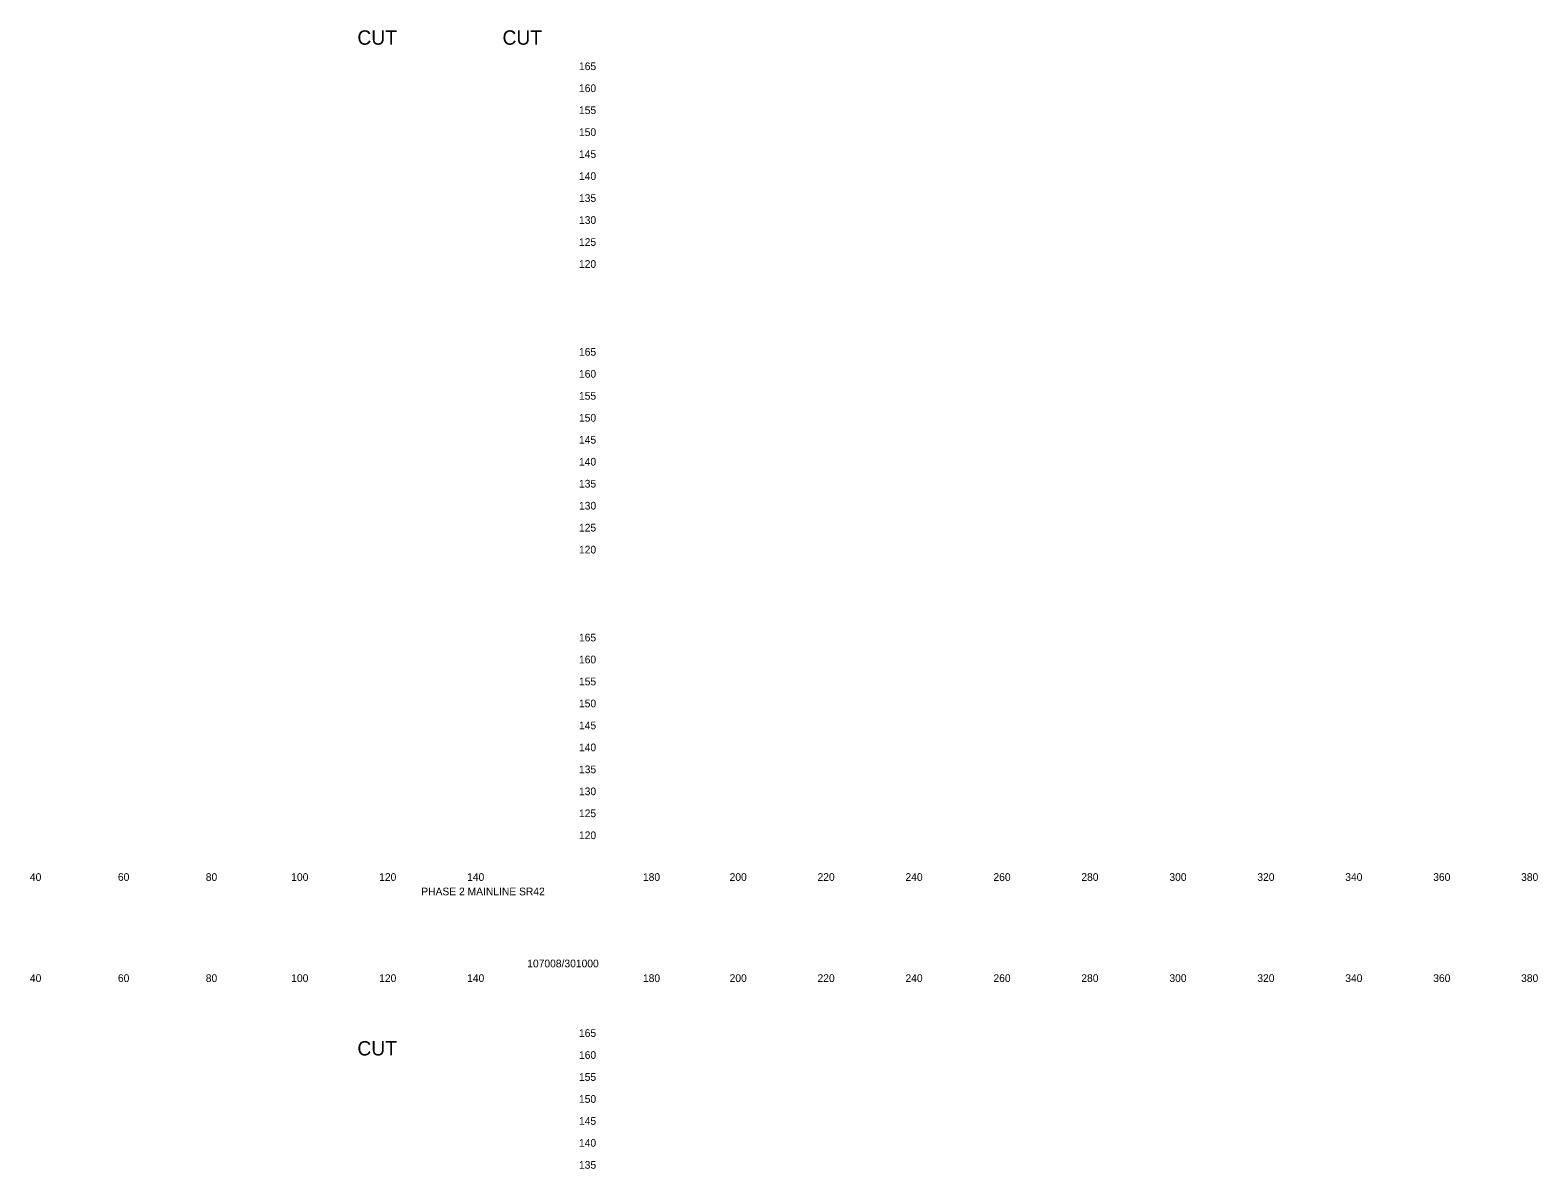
# Model space of a CAD drawing. Extents: x 21281 to 22024, y 6472 to 15208.
# Drawn here: x 21681.3 to 22024.2, y 7559.8 to 7818.9 of the extents above; entities that cross this region are included whole.
import ezdxf

# ---------------------------------------------------------------- set-up
doc = ezdxf.new("R2010")
doc.units = 0
doc.layers.add('XS_SHEET_LABELS_ELEVATION', color=7, linetype='Continuous')
doc.layers.add('XS_SHEET_LABELS_OFFSET', color=7, linetype='Continuous')

msp = doc.modelspace()

# ---------------------------------------------------------------- texts
at = {"layer": 'XS_SHEET_LABELS_ELEVATION'}
for s, p in [('  165  ', (21804.84, 7809.84)), ('  160  ', (21804.84, 7804.84)), ('  155  ', (21804.84, 7799.84)), ('  150  ', (21804.84, 7794.84)), ('  145  ', (21804.84, 7789.84)), ('  140  ', (21804.84, 7784.84)), ('  135  ', (21804.84, 7779.84)), ('  130  ', (21804.84, 7774.84)), ('  125  ', (21804.84, 7769.84)), ('  120  ', (21804.84, 7764.84)), ('  165  ', (21804.84, 7744.84)), ('  160  ', (21804.84, 7739.84)), ('  155  ', (21804.84, 7734.84)), ('  150  ', (21804.84, 7729.84)), ('  145  ', (21804.84, 7724.84)), ('  140  ', (21804.84, 7719.84)), ('  135  ', (21804.84, 7714.84)), ('  130  ', (21804.84, 7709.84)), ('  125  ', (21804.84, 7704.84)), ('  120  ', (21804.84, 7699.84)), ('  165  ', (21804.84, 7679.84)), ('  160  ', (21804.84, 7674.84)), ('  155  ', (21804.84, 7669.84)), ('  150  ', (21804.84, 7664.84)), ('  145  ', (21804.84, 7659.84)), ('  140  ', (21804.84, 7654.84)), ('  135  ', (21804.84, 7649.84)), ('  130  ', (21804.84, 7644.84)), ('  125  ', (21804.84, 7639.84)), ('  120  ', (21804.84, 7634.84)), ('  165  ', (21804.84, 7589.84)), ('  160  ', (21804.84, 7584.84)), ('  155  ', (21804.84, 7579.84)), ('  150  ', (21804.84, 7574.84)), ('  145  ', (21804.84, 7569.84)), ('  140  ', (21804.84, 7564.84)), ('  135  ', (21804.84, 7559.84))]:
    msp.add_text(s, height=1.75, dxfattribs=at).set_placement(p)
at = {"layer": 'XS_SHEET_LABELS_OFFSET'}
for s, height, p in [('CUT', 3.273, (21755.74, 7815.61)), ('CUT', 3.273, (21788.74, 7815.61)), ('  40  ', 1.75, (21679.95, 7625.34)), ('  60  ', 1.75, (21699.97, 7625.34)), ('  80  ', 1.75, (21719.95, 7625.34)), ('  100  ', 1.75, (21739.39, 7625.34)), ('  120  ', 1.75, (21759.39, 7625.34)), ('  140  ', 1.75, (21779.39, 7625.34)), ('  180  ', 1.75, (21819.39, 7625.34)), ('  200  ', 1.75, (21839.1, 7625.34)), ('  220  ', 1.75, (21859.1, 7625.34)), ('  240  ', 1.75, (21879.1, 7625.34)), ('  260  ', 1.75, (21899.11, 7625.34)), ('  280  ', 1.75, (21919.1, 7625.34)), ('  300  ', 1.75, (21939.13, 7625.34)), ('  320  ', 1.75, (21959.13, 7625.34)), ('  340  ', 1.75, (21979.13, 7625.34)), ('  360  ', 1.75, (21999.14, 7625.34)), ('  380  ', 1.75, (22019.13, 7625.34)), ('PHASE 2 MAINLINE SR42', 1.75, (21770.27, 7622.06)), ('107008/301000', 1.75, (21794.37, 7605.67)), ('  40  ', 1.75, (21679.95, 7602.34)), ('  60  ', 1.75, (21699.97, 7602.34)), ('  80  ', 1.75, (21719.95, 7602.34)), ('  100  ', 1.75, (21739.39, 7602.34)), ('  120  ', 1.75, (21759.39, 7602.34)), ('  140  ', 1.75, (21779.39, 7602.34)), ('  180  ', 1.75, (21819.39, 7602.34)), ('  200  ', 1.75, (21839.1, 7602.34)), ('  220  ', 1.75, (21859.1, 7602.34)), ('  240  ', 1.75, (21879.1, 7602.34)), ('  260  ', 1.75, (21899.11, 7602.34)), ('  280  ', 1.75, (21919.1, 7602.34)), ('  300  ', 1.75, (21939.13, 7602.34)), ('  320  ', 1.75, (21959.13, 7602.34)), ('  340  ', 1.75, (21979.13, 7602.34)), ('  360  ', 1.75, (21999.14, 7602.34)), ('  380  ', 1.75, (22019.13, 7602.34)), ('CUT', 3.273, (21755.74, 7585.61))]:
    msp.add_text(s, height=height, dxfattribs=at).set_placement(p)

doc.saveas('drawing.dxf')
